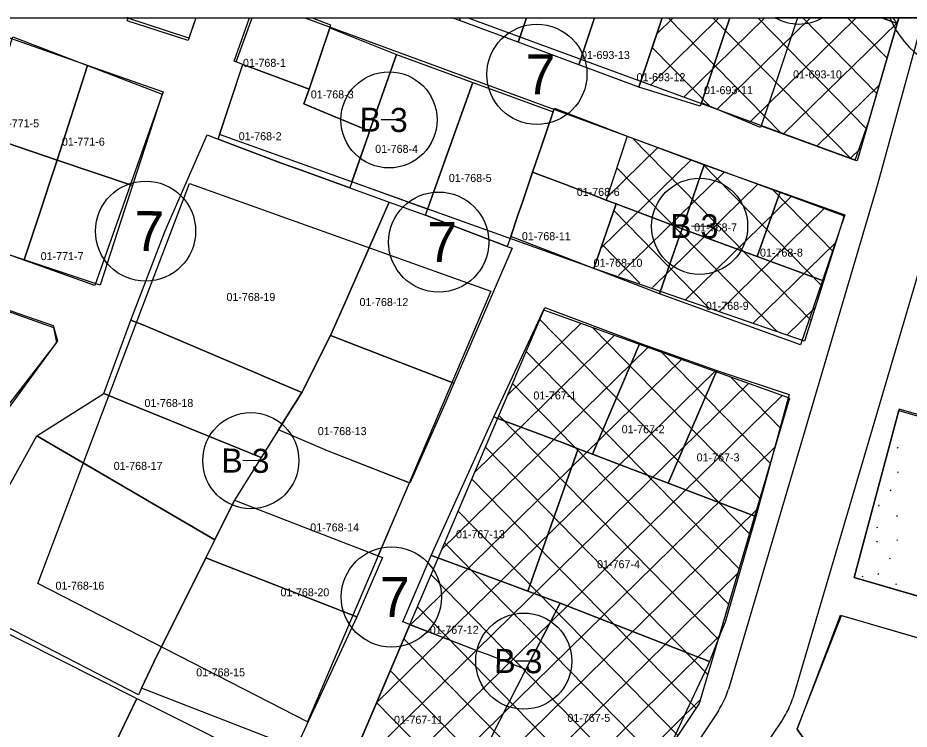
# Model space of a CAD drawing. Extents: x 413946 to 415528, y 4453939 to 4454944.
# Drawn here: x 414736.9 to 414848.2, y 4454855.2 to 4454944 of the extents above; entities that cross this region are included whole.
import ezdxf

# ---------------------------------------------------------------- set-up
doc = ezdxf.new("R2010")
doc.units = 0
for name, color, linetype in [('0_KADASTRO', 7, 'Continuous'), ('0_ÇERÇEVE', 7, 'Continuous'), ('Level 27', 7, 'Continuous'), ('Level 28', 7, 'Continuous'), ('Level 29', 7, 'Continuous'), ('Level 32', 7, 'Continuous'), ('Level 34', 7, 'Continuous'), ('Level 41', 7, 'Continuous'), ('Level 57', 7, 'Continuous'), ('Level 58', 7, 'Continuous'), ('Level 62', 7, 'Continuous')]:
    doc.layers.add(name, color=color, linetype=linetype)

msp = doc.modelspace()

# ---------------------------------------------------------------- linework, layer by layer
at = {"layer": '0_KADASTRO'}
for p, q in [((414750.51, 4454943.96), (414750.66, 4454943.91)), ((414750.66, 4454943.91), (414750.68, 4454943.96)), ((414769.46, 4454892.53), (414767.3, 4454889.07)), ((414775.59, 4454889.92), (414769.46, 4454892.53)), ((414785.8, 4454885.91), (414775.59, 4454889.92)), ((414767.3, 4454889.07), (414763.96, 4454883.75)), ((414763.96, 4454883.75), (414771.26, 4454880.92))]:
    msp.add_line(p, q, dxfattribs=at)
for points in [[(414750.68, 4454943.96), (414750.51, 4454943.96)], [(414759.12, 4454943.96), (414758.18, 4454941.14), (414750.55, 4454943.58), (414750.68, 4454943.96)], [(414750.68, 4454943.96), (414759.12, 4454943.96)], [(414773.65, 4454943.96), (414775.97, 4454943.1), (414775.85, 4454942.72), (414773.28, 4454935.04), (414766.73, 4454937.5), (414765, 4454938.15), (414763.92, 4454938.55), (414765.82, 4454943.96)], [(414765.82, 4454943.96), (414773.65, 4454943.96)], [(414791.1, 4454943.96), (414792.16, 4454943.96)], [(414792.16, 4454943.96), (414792.05, 4454943.61), (414791.1, 4454943.96)], [(414800.41, 4454943.96), (414800.28, 4454943.57), (414799.38, 4454940.94), (414792.05, 4454943.61), (414792.16, 4454943.96)], [(414792.16, 4454943.96), (414800.41, 4454943.96)], [(414808.93, 4454943.96), (414806.94, 4454938.1), (414799.38, 4454940.94), (414800.28, 4454943.57), (414800.41, 4454943.96)], [(414800.41, 4454943.96), (414808.93, 4454943.96)], [(414817.35, 4454943.96), (414814.43, 4454935.29), (414806.94, 4454938.1), (414808.93, 4454943.96)], [(414808.93, 4454943.96), (414817.35, 4454943.96)], [(414825.81, 4454943.96), (414825.16, 4454942.01), (414822.26, 4454933.36), (414822.12, 4454932.94), (414814.43, 4454935.29), (414817.35, 4454943.96)], [(414817.35, 4454943.96), (414825.81, 4454943.96)], [(414834.29, 4454943.96), (414834.2, 4454943.69), (414832.86, 4454939.71), (414831.33, 4454935.2), (414829.66, 4454930.25), (414822.26, 4454933.36), (414825.16, 4454942.01), (414825.81, 4454943.96)], [(414825.81, 4454943.96), (414834.29, 4454943.96)], [(414834.29, 4454943.96), (414834.2, 4454943.69), (414832.86, 4454939.71), (414831.33, 4454935.2), (414829.74, 4454930.49), (414841.48, 4454926.17), (414843.17, 4454931.07), (414846.7, 4454943.27), (414844.79, 4454943.96)], [(414844.79, 4454943.96), (414834.29, 4454943.96)], [(414844.79, 4454943.96), (414846.7, 4454943.27), (414846.9, 4454943.96)], [(414846.9, 4454943.96), (414844.79, 4454943.96)], [(414771.26, 4454880.92), (414781.91, 4454876.79), (414785.8, 4454885.91)]]:
    msp.add_lwpolyline(points, dxfattribs=at)
for points in [[(414772.62, 4454933.24), (414773.28, 4454935.04), (414775.85, 4454942.72), (414784.2, 4454939.39), (414780.83, 4454929.81)], [(414732.28, 4454929.43), (414733.46, 4454933), (414736.29, 4454941.57), (414745.6, 4454938.01), (414741.83, 4454926.2)], [(414784.2, 4454939.39), (414793.71, 4454935.89), (414788.08, 4454920.09), (414778.61, 4454923.47), (414780.64, 4454929.27), (414780.83, 4454929.81)], [(414741.83, 4454926.2), (414745.6, 4454938.01), (414754.94, 4454934.44), (414751.22, 4454923.01)], [(414761.92, 4454928.83), (414765, 4454938.15), (414766.73, 4454937.5), (414773.28, 4454935.04), (414772.62, 4454933.24), (414780.83, 4454929.81), (414780.64, 4454929.27), (414778.35, 4454922.73), (414774.11, 4454924.27), (414771.81, 4454925.1), (414769.91, 4454925.79)], [(414787.8, 4454919.31), (414789.33, 4454923.58), (414790.16, 4454925.9), (414793.71, 4454935.89), (414803.74, 4454932.24), (414802.25, 4454927.83), (414801.19, 4454924.71), (414799.95, 4454921.06), (414799.32, 4454919.21), (414798.45, 4454916.65), (414798.02, 4454915.43), (414794.97, 4454916.58)], [(414801.19, 4454924.71), (414802.25, 4454927.83), (414803.74, 4454932.24), (414803.9, 4454932.7), (414813, 4454929.2), (414822.61, 4454925.59), (414819.85, 4454917.61), (414811.61, 4454920.75), (414810.38, 4454921.21), (414807.82, 4454922.18), (414807.54, 4454922.29), (414805.3, 4454923.15)], [(414728.51, 4454917.83), (414731, 4454925.47), (414731.38, 4454926.67), (414732.28, 4454929.43), (414741.83, 4454926.2), (414740.87, 4454923.3), (414739.86, 4454920.25), (414737.71, 4454913.77), (414730.12, 4454916.25), (414728.2, 4454916.88)], [(414751.03, 4454906.24), (414755.31, 4454917.36), (414760.53, 4454929.36), (414761.92, 4454928.83), (414769.91, 4454925.79), (414771.81, 4454925.1), (414774.11, 4454924.27), (414778.35, 4454922.73), (414783.29, 4454920.95), (414777.8, 4454908.41), (414775.93, 4454904.31), (414772.35, 4454897.19), (414767.36, 4454899.32), (414766.92, 4454899.51), (414761.65, 4454901.76), (414761.36, 4454901.88), (414752.92, 4454905.49)], [(414737.71, 4454913.77), (414739.86, 4454920.25), (414740.87, 4454923.3), (414741.83, 4454926.2), (414751.22, 4454923.01), (414750.28, 4454920.11), (414749.36, 4454917.28), (414747.19, 4454910.6)], [(414819.85, 4454917.61), (414822.61, 4454925.59), (414832.09, 4454922.24), (414829.24, 4454914.15)], [(414798.45, 4454916.65), (414799.32, 4454919.21), (414799.95, 4454921.06), (414801.19, 4454924.71), (414805.3, 4454923.15), (414807.54, 4454922.29), (414807.82, 4454922.18), (414810.38, 4454921.21), (414811.61, 4454920.75), (414808.84, 4454912.66)], [(414829.24, 4454914.15), (414832.09, 4454922.24), (414840.16, 4454919.37), (414837.38, 4454911.15)], [(414775.93, 4454904.31), (414777.8, 4454908.41), (414783.29, 4454920.95), (414787.8, 4454919.31), (414794.97, 4454916.58), (414798.02, 4454915.43), (414798.63, 4454915.19), (414791.37, 4454898.34)], [(414808.84, 4454912.66), (414811.61, 4454920.75), (414819.85, 4454917.61), (414819.34, 4454916.12), (414817.05, 4454909.5)], [(414817.05, 4454909.5), (414819.34, 4454916.12), (414819.85, 4454917.61), (414829.24, 4454914.15), (414837.38, 4454911.15), (414834.64, 4454903.14), (414826.55, 4454906.06), (414824.14, 4454906.94)], [(414722.51, 4454899.79), (414723.79, 4454903.41), (414726.39, 4454910.72), (414741.3, 4454905.55), (414741.85, 4454903.65), (414735.68, 4454895.2), (414734.46, 4454895.62), (414724.85, 4454898.98)], [(414796.33, 4454894.16), (414802.7, 4454907.8), (414814.59, 4454903.36), (414808.65, 4454889.5), (414806.88, 4454890.17), (414804.87, 4454890.94), (414796.86, 4454893.96)], [(414747.64, 4454897.06), (414751.03, 4454906.24), (414752.92, 4454905.49), (414761.36, 4454901.88), (414761.65, 4454901.76), (414766.92, 4454899.51), (414767.36, 4454899.32), (414772.35, 4454897.19), (414770.47, 4454894.16), (414769.46, 4454892.53), (414767.3, 4454889.07), (414757.77, 4454892.94), (414757.47, 4454893.06), (414748.84, 4454896.57)], [(414769.46, 4454892.53), (414770.47, 4454894.16), (414772.35, 4454897.19), (414775.93, 4454904.31), (414791.37, 4454898.34), (414790.22, 4454895.73), (414785.87, 4454885.88), (414775.59, 4454889.92)], [(414808.65, 4454889.5), (414814.59, 4454903.36), (414824.21, 4454899.93), (414818.13, 4454885.88)], [(414818.13, 4454885.88), (414824.21, 4454899.93), (414833.22, 4454896.96), (414830.31, 4454886.25), (414829.08, 4454881.7)], [(414739.28, 4454891.79), (414747.64, 4454897.06), (414748.84, 4454896.57), (414757.47, 4454893.06), (414757.77, 4454892.94), (414767.3, 4454889.07), (414763.96, 4454883.75), (414761.5, 4454878.79)], [(414878.2, 4454863.32), (414885.35, 4454884.11), (414846.96, 4454895.1), (414841.34, 4454874.1)], [(414788.53, 4454876.85), (414796.33, 4454894.16), (414796.86, 4454893.96), (414804.87, 4454890.94), (414806.88, 4454890.17), (414800.58, 4454872.39), (414798.25, 4454873.25), (414789.37, 4454876.54)], [(414739.28, 4454891.79), (414761.5, 4454878.79), (414760.38, 4454876.55), (414753.91, 4454863.52), (414752.36, 4454860.27), (414751.96, 4454859.46), (414732.57, 4454869.43), (414734.47, 4454874.85), (414731, 4454876.88)], [(414800.58, 4454872.39), (414806.88, 4454890.17), (414808.65, 4454889.5), (414818.13, 4454885.88), (414829.08, 4454881.7), (414825.23, 4454868.52), (414824.71, 4454867.23), (414823.28, 4454863.63), (414810.15, 4454868.74), (414804.61, 4454870.89)], [(414760.38, 4454876.55), (414761.5, 4454878.79), (414763.96, 4454883.75), (414771.26, 4454880.92), (414782.45, 4454876.58), (414779.22, 4454869.17), (414768.05, 4454873.54), (414763.13, 4454875.47)], [(414752.36, 4454860.27), (414753.91, 4454863.52), (414760.38, 4454876.55), (414763.13, 4454875.47), (414768.05, 4454873.54), (414779.22, 4454869.17), (414773.55, 4454856.92), (414771.64, 4454852.81)], [(414784.97, 4454868.55), (414788.53, 4454876.85), (414789.37, 4454876.54), (414798.25, 4454873.25), (414800.58, 4454872.39), (414804.61, 4454870.89), (414802.04, 4454865.89), (414800.36, 4454862.61), (414795.54, 4454864.47), (414794.58, 4454864.84)], [(414796, 4454854.11), (414800.36, 4454862.61), (414802.04, 4454865.89), (414804.61, 4454870.89), (414810.15, 4454868.74), (414823.28, 4454863.63), (414823.02, 4454863.05), (414819.75, 4454856.04), (414814.59, 4454844.87), (414813.88, 4454845.22), (414812.24, 4454846.04), (414802.27, 4454851)], [(414834.22, 4454855.15), (414834.38, 4454855.57), (414839.65, 4454869.41), (414854.88, 4454864.94), (414876.51, 4454858.57), (414869.5, 4454839.47), (414837.85, 4454849.96)], [(414724.49, 4454846.31), (414732.34, 4454868.76), (414751.75, 4454859.01), (414747.61, 4454850.34), (414746.27, 4454847.54), (414742.01, 4454838.61), (414737.3, 4454840.81)], [(414795.54, 4454864.47), (414794.58, 4454864.84), (414785.85, 4454868.21), (414778.86, 4454851.81), (414791.65, 4454846.56), (414796, 4454854.11), (414800.36, 4454862.61)], [(414747.61, 4454850.34), (414751.75, 4454859.01), (414757.91, 4454855.91), (414770.32, 4454849.68), (414766.5, 4454840.71), (414754.33, 4454845.66), (414754.82, 4454846.67), (414753.76, 4454847.22)]]:
    msp.add_lwpolyline(points, close=True, dxfattribs=at)
at = {"layer": '0_ÇERÇEVE'}
msp.add_lwpolyline([(413945.57, 4454943.96), (415494.14, 4454943.96), (415494.14, 4453939.48), (413945.57, 4453939.48)], close=True, dxfattribs=at)
at = {"layer": 'Level 27'}
for p, q in [((414687.34, 4454924.43), (414741.35, 4454905.3)), ((414773.09, 4454856.07), (414739.4, 4454873.34))]:
    msp.add_line(p, q, dxfattribs=at)
for points in [[(414728.71, 4454943.96), (414755.04, 4454934.7), (414746.51, 4454910.54), (414689.86, 4454930.78)], [(414758.28, 4454941.43), (414750.51, 4454943.96)], [(414759.12, 4454943.96), (414758.28, 4454941.43)], [(414762.1, 4454929.38), (414765, 4454938.15), (414764.16, 4454938.46)], [(414741.35, 4454905.3), (414741.73, 4454903.45), (414727.52, 4454885.07)], [(414732.34, 4454868.76), (414751.75, 4454859.01), (414770.36, 4454849.66)]]:
    msp.add_lwpolyline(points, dxfattribs=at)
at = {"layer": 'Level 28'}
for p, q in [((414795.98, 4454909.83), (414773.09, 4454856.07)), ((414769.28, 4454829.33), (414802.58, 4454907.46)), ((414846.92, 4454894.94), (414880.42, 4454885.34)), ((414880.17, 4454862.75), (414841.34, 4454874.1)), ((414839.74, 4454869.36), (414876.53, 4454858.6))]:
    msp.add_line(p, q, dxfattribs=at)
for points in [[(414752.41, 4454907.66), (414758.33, 4454923.29)], [(414758.33, 4454923.29), (414795.98, 4454909.83)]]:
    msp.add_lwpolyline(points, dxfattribs=at)
at = {"layer": 'Level 29'}
for p, q in [((414846.9, 4454943.96), (414841.72, 4454926.09)), ((414840.08, 4454919.23), (414835.14, 4454903.59))]:
    msp.add_line(p, q, dxfattribs=at)
for points in [[(414764.16, 4454938.46), (414766.18, 4454943.96)], [(414772.74, 4454943.96), (414812.99, 4454929.18)], [(414841.72, 4454926.09), (414793.05, 4454943.96)], [(414808.84, 4454912.66), (414762.1, 4454929.38)], [(414812.99, 4454929.18), (414840.08, 4454919.23)], [(414835.14, 4454903.59), (414808.84, 4454912.66)], [(414739.4, 4454873.34), (414752.41, 4454907.66)], [(414833.26, 4454896.5), (414802.58, 4454907.46)], [(414833.26, 4454896.5), (414821.99, 4454858.39), (414795.24, 4454818.26), (414784.81, 4454815.72)], [(414841.34, 4454874.1), (414846.92, 4454894.94)], [(414838.06, 4454849.77), (414834.24, 4454855.21), (414839.74, 4454869.36)]]:
    msp.add_lwpolyline(points, dxfattribs=at)
at = {"layer": 'Level 32'}
for p, q in [((414784.26, 4454931.21), (414782.26, 4454931.23)), ((414823.04, 4454917.93), (414821.04, 4454917.95)), ((414767, 4454888.67), (414765, 4454888.69)), ((414801.08, 4454863.65), (414799.08, 4454863.67))]:
    msp.add_line(p, q, dxfattribs=at)
msp.add_lwpolyline([(414837.41, 4454943.96), (414831.49, 4454943.96)], dxfattribs=at)
for centre in [(414783.26, 4454931.22), (414822.04, 4454917.94), (414766, 4454888.68), (414800.08, 4454863.66)]:
    msp.add_circle(centre, 6, dxfattribs=at)
msp.add_arc((414834.45, 4454949.18), 6, 240.4639, 299.5361, dxfattribs=at)
at = {"layer": 'Level 34'}
for p, q in [((414815.89, 4454935.57), (414824.45, 4454943.96)), ((414816.68, 4454941.95), (414818.74, 4454943.96)), ((414832.19, 4454929.59), (414818.11, 4454943.96)), ((414820.05, 4454934.04), (414830.17, 4454943.96)), ((414840.94, 4454926.38), (414823.71, 4454943.96)), ((414824.21, 4454932.52), (414835.88, 4454943.96)), ((414828.36, 4454930.99), (414841.6, 4454943.96)), ((414842.89, 4454930.1), (414829.31, 4454943.96)), ((414844.16, 4454934.51), (414834.91, 4454943.96)), ((414845.44, 4454938.92), (414840.51, 4454943.96)), ((414846.72, 4454943.34), (414846.11, 4454943.96)), ((414832.52, 4454929.46), (414846.74, 4454943.39)), ((414823.45, 4454932.8), (414816.16, 4454940.23)), ((414836.68, 4454927.94), (414844.47, 4454935.57)), ((414835.96, 4454906.18), (414813.66, 4454928.93)), ((414810.5, 4454921.57), (414816.83, 4454927.77)), ((414840.84, 4454926.41), (414842.2, 4454927.75)), ((414809.71, 4454915.2), (414820.98, 4454926.24)), ((414831.71, 4454904.8), (414811.7, 4454925.22)), ((414837.32, 4454910.5), (414822.41, 4454925.72)), ((414811.93, 4454911.78), (414825.14, 4454924.72)), ((414816.14, 4454910.29), (414829.3, 4454923.19)), ((414820.34, 4454908.81), (414833.46, 4454921.66)), ((414838.69, 4454914.82), (414831.16, 4454922.51)), ((414823.15, 4454907.82), (414811.32, 4454919.9)), ((414824.54, 4454907.33), (414837.61, 4454920.14)), ((414840.05, 4454919.15), (414839.9, 4454919.3)), ((414814.59, 4454910.84), (414809.87, 4454915.66)), ((414828.74, 4454905.84), (414839.04, 4454915.93)), ((414832.94, 4454904.36), (414836.48, 4454907.82)), ((414828.26, 4454879.57), (414802.08, 4454906.29)), ((414798.06, 4454896.86), (414807.2, 4454905.81)), ((414829.55, 4454883.96), (414808.65, 4454905.29)), ((414793.96, 4454887.24), (414811.39, 4454904.32)), ((414789.86, 4454877.63), (414815.58, 4454902.82)), ((414826.96, 4454875.18), (414800.38, 4454902.3)), ((414830.85, 4454888.35), (414817.27, 4454902.21)), ((414785.77, 4454868.01), (414819.76, 4454901.32)), ((414781.67, 4454858.4), (414823.95, 4454899.82)), ((414777.57, 4454848.78), (414828.14, 4454898.33)), ((414825.66, 4454870.79), (414798.68, 4454898.32)), ((414832.15, 4454892.74), (414825.89, 4454899.13)), ((414833.45, 4454897.13), (414833.43, 4454897.15)), ((414773.47, 4454839.17), (414832.33, 4454896.83)), ((414824.36, 4454866.4), (414796.99, 4454894.34)), ((414769.37, 4454829.55), (414831.45, 4454890.37)), ((414823.06, 4454862.01), (414795.29, 4454890.36)), ((414821.59, 4454857.79), (414793.59, 4454886.37)), ((414772.22, 4454826.75), (414829.12, 4454882.49)), ((414819.33, 4454854.39), (414791.89, 4454882.39)), ((414817.06, 4454850.99), (414790.2, 4454878.41)), ((414775.24, 4454824.1), (414826.79, 4454874.61)), ((414814.79, 4454847.59), (414788.5, 4454874.42)), ((414812.52, 4454844.18), (414786.8, 4454870.44)), ((414778.26, 4454821.46), (414824.46, 4454866.72)), ((414810.26, 4454840.78), (414785.1, 4454866.46)), ((414807.99, 4454837.38), (414783.41, 4454862.47)), ((414781.27, 4454818.81), (414822.13, 4454858.84)), ((414805.72, 4454833.98), (414781.71, 4454858.49))]:
    msp.add_line(p, q, dxfattribs=at)
at = {"layer": 'Level 41'}
for p, q in [((414846.71, 4454890.35), (414846.78, 4454890.24)), ((414846.74, 4454887.32), (414846.81, 4454887.21)), ((414845.87, 4454884.92), (414845.94, 4454885.08)), ((414844.41, 4454883), (414844.48, 4454883.16)), ((414846.62, 4454881.84), (414846.69, 4454881.73)), ((414844.15, 4454880.41), (414844.22, 4454880.3)), ((414844.19, 4454878.49), (414844.26, 4454878.65)), ((414846.66, 4454878.81), (414846.73, 4454878.7)), ((414845.78, 4454876.41), (414845.85, 4454876.57)), ((414842.33, 4454874.3), (414842.4, 4454874.2)), ((414844.32, 4454874.49), (414844.4, 4454874.65)), ((414846.53, 4454873.33), (414846.6, 4454873.22))]:
    msp.add_line(p, q, dxfattribs=at)
at = {"layer": 'Level 57'}
msp.add_line((414808.84, 4454912.66), (414811.61, 4454920.75), dxfattribs=at)
for points in [[(414817.36, 4454943.96), (414814.68, 4454936.02)], [(414812.99, 4454929.18), (414810.38, 4454921.21), (414811.61, 4454920.75)]]:
    msp.add_lwpolyline(points, dxfattribs=at)
at = {"layer": 'Level 58'}
msp.add_lwpolyline([(414867.85, 4454943.96), (414845.78, 4454943.96)], dxfattribs=at)
for centre in [(414801.72, 4454936.9), (414752.86, 4454917.33), (414789.46, 4454915.96), (414783.55, 4454871.67)]:
    msp.add_circle(centre, 6.25, dxfattribs=at)
msp.add_arc((414856.81, 4454948.68), 12, 203.1553, 336.8447, dxfattribs=at)
at = {"layer": 'Level 62'}
msp.add_line((414849.95, 4454943.96), (414844.27, 4454923.17), dxfattribs=at)
for points in [[(414844.27, 4454923.17), (414825.65, 4454860.17)], [(414849.67, 4454913.2), (414833.66, 4454859.05)], [(414824.38, 4454857.46), (414797.43, 4454817.04)], [(414823.2, 4454842.66), (414832.37, 4454856.31)]]:
    msp.add_lwpolyline(points, dxfattribs=at)
for centre, start, end in [((414816.06, 4454863.01), 326.3108, 343.5305), ((414824.07, 4454861.89), 326.1091, 343.5306)]:
    msp.add_arc(centre, 10, start, end, dxfattribs=at)

# ---------------------------------------------------------------- texts
at = {"layer": '0_KADASTRO'}
for s, p in [('01-693-13', (414807.23, 4454938.82)), ('01-768-1', (414765.02, 4454937.84)), ('01-693-10', (414833.71, 4454936.4)), ('01-693-12', (414814.17, 4454936.05)), ('01-693-11', (414822.59, 4454934.43)), ('01-768-3', (414773.49, 4454933.9)), ('01-771-5', (414734.21, 4454930.29)), ('01-768-2', (414764.49, 4454928.68)), ('01-771-6', (414742.41, 4454928)), ('01-768-4', (414781.53, 4454927.1)), ('01-768-5', (414790.72, 4454923.47)), ('01-768-6', (414806.7, 4454921.73)), ('01-768-7', (414821.36, 4454917.3)), ('01-768-11', (414799.85, 4454916.2)), ('01-768-8', (414829.58, 4454914.15)), ('01-771-7', (414739.76, 4454913.71)), ('01-768-10', (414808.8, 4454912.88)), ('01-768-19', (414762.96, 4454908.61)), ('01-768-12', (414779.57, 4454907.98)), ('01-768-9', (414822.81, 4454907.51)), ('01-767-1', (414801.29, 4454896.32)), ('01-768-18', (414752.72, 4454895.38)), ('01-768-13', (414774.36, 4454891.87)), ('01-767-2', (414812.31, 4454892.1)), ('01-767-3', (414821.67, 4454888.59)), ('01-768-17', (414748.88, 4454887.53)), ('01-768-14', (414773.42, 4454879.85)), ('01-767-13', (414791.62, 4454879)), ('01-767-4', (414809.24, 4454875.26)), ('01-768-16', (414741.61, 4454872.58)), ('01-768-20', (414769.7, 4454871.75)), ('01-767-12', (414788.35, 4454867.07)), ('01-768-15', (414759.18, 4454861.76)), ('01-767-5', (414805.53, 4454856.08)), ('01-767-11', (414783.88, 4454855.84))]:
    msp.add_text(s, height=1, dxfattribs=at).set_placement(p)
at = {"layer": 'Level 32'}
for p in [(414779.56, 4454929.76), (414818.35, 4454916.48), (414762.3, 4454887.21), (414796.38, 4454862.2)]:
    msp.add_text('B 3', height=3, rotation=359.4141, dxfattribs=at).set_placement(p)
at = {"layer": 'Level 58'}
for p in [(414800.3, 4454934.4), (414788.04, 4454913.46), (414782.13, 4454869.17)]:
    msp.add_text('7', height=5, dxfattribs=at).set_placement(p)
msp.add_text('7', height=5, rotation=359.4141, dxfattribs=at).set_placement((414751.42, 4454914.85))

doc.saveas('drawing.dxf')
